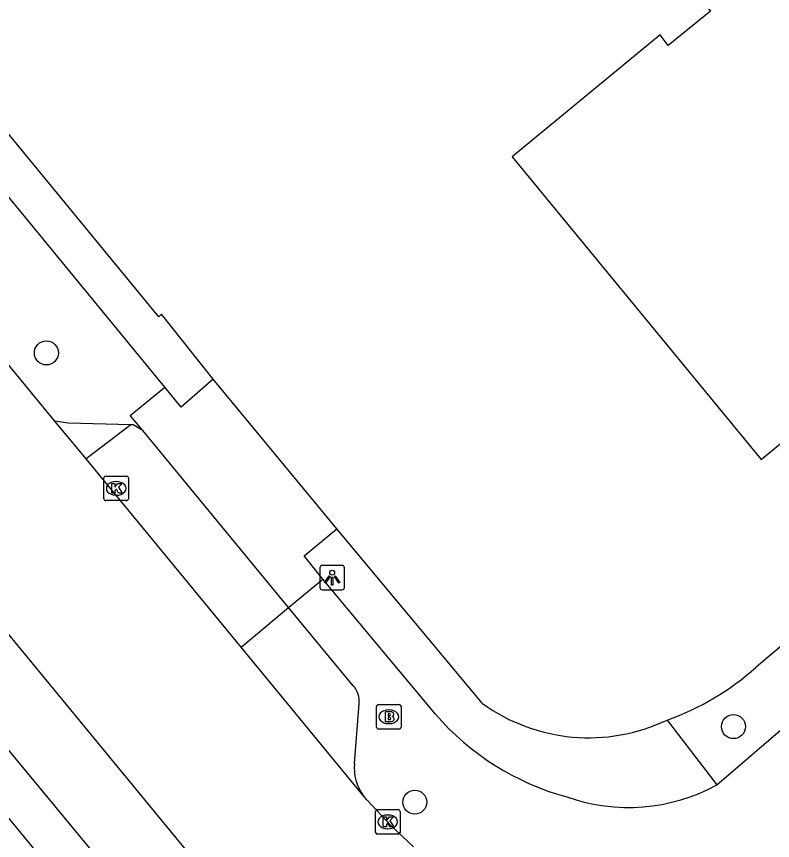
# Model space of a CAD drawing. Extents: x 156651 to 158072, y 387631 to 388990.
# Drawn here: x 157235.73 to 157266.5, y 387778.01 to 387811.56 of the extents above; entities that cross this region are included whole.
import ezdxf

# ---------------------------------------------------------------- set-up
doc = ezdxf.new("R2010")
doc.units = 0
for name, color, linetype in [('IMGEO_Berm_groen', 7, 'Continuous'), ('IMGEO_Boom', 7, 'Continuous'), ('IMGEO_Brandkraan', 7, 'Continuous'), ('IMGEO_Groenvoorziening', 7, 'Continuous'), ('IMGEO_Kolk', 7, 'Continuous'), ('IMGEO_Lichtpunt', 7, 'Continuous'), ('IMGEO_Pand', 7, 'Continuous'), ('IMGEO_Rijbaan_lokaal_gesloten', 7, 'Continuous'), ('IMGEO_Spoorbaan_halfverhard', 7, 'Continuous'), ('IMGEO_Voetpad_open', 7, 'Continuous')]:
    doc.layers.add(name, color=color, linetype=linetype)

msp = doc.modelspace()

# ---------------------------------------------------------------- linework, layer by layer
at = {"layer": 'IMGEO_Berm_groen'}
msp.add_lwpolyline([(157166.96, 387864.35), (157177.251, 387852.02), (157242.391, 387773.236), (157261.602, 387750), (157335.27, 387660.718)], dxfattribs=at)
at = {"layer": 'IMGEO_Boom'}
for centre in [(157236.947, 387797.864), (157264.913, 387782.649), (157251.944, 387779.573)]:
    msp.add_circle(centre, 0.489, dxfattribs=at)
at = {"layer": 'IMGEO_Brandkraan'}
for p, q in [((157250.385, 387782.625), (157250.385, 387783.477)), ((157250.46, 387783.551), (157251.312, 387783.551)), ((157251.386, 387783.477), (157251.386, 387782.625)), ((157250.873, 387783.331), (157250.898, 387783.331)), ((157250.896, 387782.771), (157250.871, 387782.771)), ((157251.312, 387782.551), (157250.46, 387782.551))]:
    msp.add_line(p, q, dxfattribs=at)
for points in [[(157250.385, 387782.625), (157250.385, 387783.477)], [(157250.46, 387783.551), (157251.312, 387783.551)], [(157251.386, 387783.477), (157251.386, 387782.625)], [(157250.733, 387783.251), (157250.733, 387782.851), (157250.946, 387782.851)], [(157250.964, 387783.251), (157250.733, 387783.251)], [(157250.912, 387783.17), (157250.858, 387783.17), (157250.858, 387783.094)], [(157250.858, 387783.094), (157250.911, 387783.094)], [(157250.92, 387783.018), (157250.858, 387783.018), (157250.858, 387782.937)], [(157250.858, 387782.937), (157250.92, 387782.937)], [(157251.312, 387782.551), (157250.46, 387782.551)]]:
    msp.add_lwpolyline(points, dxfattribs=at)
for centre, radius, start, end in [((157250.462, 387783.475), 0.0765, 91.552, 178.448), ((157250.462, 387783.475), 0.0765, 91.552, 178.448), ((157251.31, 387783.475), 0.0765, 1.552, 88.448), ((157251.31, 387783.475), 0.0765, 1.552, 88.448), ((157250.913, 387783.132), 0.0379, 267.8285, 90.9355), ((157250.968, 387783.106), 0.145, 59.4692, 91.5367), ((157250.993, 387783.153), 0.0922, 285.5137, 58.1501), ((157250.998, 387782.961), 0.105, 301.3115, 78.989), ((157250.921, 387782.977), 0.0404, 269.8759, 90.5077), ((157250.952, 387783.102), 0.251, 268.6676, 293.5347), ((157250.462, 387782.627), 0.0765, 181.552, 268.448), ((157250.462, 387782.627), 0.0765, 181.552, 268.448), ((157251.31, 387782.627), 0.0765, 271.552, 358.448), ((157251.31, 387782.627), 0.0765, 271.552, 358.448)]:
    msp.add_arc(centre, radius, start, end, dxfattribs=at)
for centre, major_axis, ratio, start_param, end_param in [((157250.872, 387783.051), (-0.387, 0.002), 0.722429, 4.712389, 7.853982), ((157250.897, 387783.051), (-0.39, 0.002), 0.717154, 1.570796, 4.712389)]:
    msp.add_ellipse(centre, major_axis=major_axis, ratio=ratio, start_param=start_param, end_param=end_param, dxfattribs=at)
at = {"layer": 'IMGEO_Groenvoorziening'}
for points in [[(157243.736, 387796.79), (157241.633, 387799.436), (157241.527, 387799.34), (157232.256, 387810.596)], [(157276.702, 387794.234), (157265.834, 387785.07)], [(157254.703, 387783.586), (157248.763, 387790.697)], [(157262.209, 387782.917), (157264.231, 387780.276)]]:
    msp.add_lwpolyline(points, dxfattribs=at)
for centre, radius, start, end in [((157258.602, 387793.118), 10.82, 289.4726, 311.9422), ((157259.022, 387789.606), 7.41, 234.342, 295.4715)]:
    msp.add_arc(centre, radius, start, end, dxfattribs=at)
at = {"layer": 'IMGEO_Kolk'}
for p, q in [((157239.363, 387792.849), (157240.215, 387792.849)), ((157239.288, 387791.923), (157239.288, 387792.775)), ((157239.776, 387792.629), (157239.801, 387792.629)), ((157240.289, 387792.775), (157240.289, 387791.923)), ((157240.215, 387791.849), (157239.363, 387791.849)), ((157239.799, 387792.069), (157239.774, 387792.069)), ((157250.341, 387778.345), (157250.341, 387779.197)), ((157250.416, 387779.271), (157251.268, 387779.271)), ((157250.829, 387779.051), (157250.854, 387779.051)), ((157251.342, 387779.197), (157251.342, 387778.345)), ((157250.852, 387778.491), (157250.827, 387778.491)), ((157251.268, 387778.271), (157250.416, 387778.271))]:
    msp.add_line(p, q, dxfattribs=at)
for points in [[(157239.363, 387792.849), (157240.215, 387792.849)], [(157239.288, 387791.923), (157239.288, 387792.775)], [(157239.609, 387792.549), (157239.732, 387792.549), (157239.732, 387792.398), (157239.862, 387792.549), (157240.026, 387792.549), (157239.88, 387792.398), (157240.033, 387792.149), (157239.881, 387792.149), (157239.796, 387792.313), (157239.732, 387792.246), (157239.732, 387792.149), (157239.609, 387792.149), (157239.609, 387792.549)], [(157240.289, 387792.775), (157240.289, 387791.923)], [(157240.215, 387791.849), (157239.363, 387791.849)], [(157250.341, 387778.345), (157250.341, 387779.197)], [(157250.416, 387779.271), (157251.268, 387779.271)], [(157251.342, 387779.197), (157251.342, 387778.345)], [(157250.662, 387778.971), (157250.785, 387778.971), (157250.785, 387778.82), (157250.915, 387778.971), (157251.079, 387778.971), (157250.933, 387778.82), (157251.086, 387778.571), (157250.934, 387778.571), (157250.849, 387778.735), (157250.785, 387778.668), (157250.785, 387778.571), (157250.662, 387778.571), (157250.662, 387778.971)], [(157251.268, 387778.271), (157250.416, 387778.271)]]:
    msp.add_lwpolyline(points, dxfattribs=at)
for centre, start, end in [((157239.365, 387792.773), 91.552, 178.448), ((157239.365, 387792.773), 91.552, 178.448), ((157240.213, 387792.773), 1.552, 88.448), ((157240.213, 387792.773), 1.552, 88.448), ((157239.365, 387791.925), 181.552, 268.448), ((157239.365, 387791.925), 181.552, 268.448), ((157240.213, 387791.925), 271.552, 358.448), ((157240.213, 387791.925), 271.552, 358.448), ((157250.418, 387779.195), 91.552, 178.448), ((157250.418, 387779.195), 91.552, 178.448), ((157251.266, 387779.195), 1.552, 88.448), ((157251.266, 387779.195), 1.552, 88.448), ((157250.418, 387778.347), 181.552, 268.448), ((157250.418, 387778.347), 181.552, 268.448), ((157251.266, 387778.347), 271.552, 358.448), ((157251.266, 387778.347), 271.552, 358.448)]:
    msp.add_arc(centre, 0.0765, start, end, dxfattribs=at)
for centre, major_axis, ratio, start_param, end_param in [((157239.775, 387792.349), (-0.387, 0.002), 0.722429, 4.712389, 7.853982), ((157239.8, 387792.349), (-0.39, 0.002), 0.717154, 1.570796, 4.712389), ((157250.828, 387778.771), (-0.387, 0.002), 0.722429, 4.712389, 7.853982), ((157250.853, 387778.771), (-0.39, 0.002), 0.717154, 1.570796, 4.712389)]:
    msp.add_ellipse(centre, major_axis=major_axis, ratio=ratio, start_param=start_param, end_param=end_param, dxfattribs=at)
at = {"layer": 'IMGEO_Lichtpunt'}
for p, q in [((157248.083, 387789.12), (157248.083, 387788.313)), ((157248.083, 387789.12), (157248.083, 387788.313)), ((157248.985, 387789.215), (157248.177, 387789.215)), ((157248.985, 387789.215), (157248.177, 387789.215)), ((157249.079, 387788.313), (157249.079, 387789.12)), ((157249.079, 387788.313), (157249.079, 387789.12)), ((157248.177, 387788.219), (157248.985, 387788.219)), ((157248.177, 387788.219), (157248.985, 387788.219))]:
    msp.add_line(p, q, dxfattribs=at)
for points in [[(157248.457, 387788.784), (157248.496, 387788.756), (157248.308, 387788.494), (157248.27, 387788.521), (157248.457, 387788.784)], [(157248.669, 387788.756), (157248.707, 387788.783), (157248.894, 387788.521), (157248.855, 387788.493), (157248.669, 387788.756)], [(157248.559, 387788.736), (157248.606, 387788.736), (157248.606, 387788.414), (157248.559, 387788.414), (157248.559, 387788.736)]]:
    msp.add_lwpolyline(points, dxfattribs=at)
msp.add_circle((157248.582, 387788.918), 0.0994, dxfattribs=at)
for centre, start, end in [((157248.177, 387789.12), 90, 180), ((157248.177, 387789.12), 90, 180), ((157248.985, 387789.12), 0, 90), ((157248.985, 387789.12), 0, 90), ((157248.177, 387788.313), 180, 270), ((157248.177, 387788.313), 180, 270), ((157248.985, 387788.313), 270, 0), ((157248.985, 387788.313), 270, 360)]:
    msp.add_arc(centre, 0.0946, start, end, dxfattribs=at)
at = {"layer": 'IMGEO_Pand'}
msp.add_lwpolyline([(157249.792, 387829.047), (157263.979, 387811.778), (157262.25, 387810.377), (157261.926, 387810.809), (157255.901, 387805.842), (157266.039, 387793.519), (157272.057, 387798.475), (157270.622, 387800.255), (157273.737, 387802.823), (157284.76, 387811.91), (157279.697, 387818.085), (157285.889, 387823.145), (157280.697, 387829.474), (157291.542, 387838.402), (157299.316, 387844.802), (157278.484, 387870.163), (157259.836, 387854.902), (157241.16, 387839.554), (157243.219, 387837.048), (157243.382, 387836.849), (157246.438, 387833.129), (157246.596, 387832.937), (157249.636, 387829.236), (157249.792, 387829.047)], dxfattribs=at)
at = {"layer": 'IMGEO_Rijbaan_lokaal_gesloten'}
for points in [[(157337.844, 387661.887), (157244.684, 387775.137), (157168.303, 387867.992)], [(157237.294, 387795.089), (157230.307, 387803.576)], [(157238.562, 387793.548), (157237.294, 387795.089)], [(157244.871, 387785.883), (157238.562, 387793.548)], [(157249.839, 387779.847), (157244.871, 387785.883)], [(157251.891, 387777.753), (157250.98, 387778.606), (157249.988, 387779.667), (157249.839, 387779.847)]]:
    msp.add_lwpolyline(points, dxfattribs=at)
at = {"layer": 'IMGEO_Spoorbaan_halfverhard'}
msp.add_lwpolyline([(157345.109, 387646.08), (157317.789, 387679.061), (157284.831, 387719.064), (157252.184, 387758.506), (157223.104, 387793.908), (157216.021, 387802.102), (157185.011, 387839.465), (157165.423, 387862.906)], dxfattribs=at)
at = {"layer": 'IMGEO_Voetpad_open'}
for points in [[(157241.775, 387796.471), (157232.373, 387807.913)], [(157243.736, 387796.79), (157242.438, 387795.653), (157241.775, 387796.471)], [(157248.763, 387790.697), (157243.736, 387796.79)], [(157240.867, 387794.701), (157240.358, 387795.32), (157241.775, 387796.471)], [(157240.386, 387794.941), (157237.837, 387795.008), (157237.294, 387795.089)], [(157240.386, 387794.941), (157238.562, 387793.548)], [(157240.867, 387794.701), (157240.483, 387794.938), (157240.386, 387794.941)], [(157246.8, 387787.494), (157240.867, 387794.701)], [(157264.231, 387780.276), (157278.319, 387792.372), (157276.702, 387794.234)], [(157248.203, 387788.652), (157247.438, 387789.605), (157248.763, 387790.697)], [(157246.8, 387787.494), (157248.203, 387788.652)], [(157252.786, 387783.153), (157248.203, 387788.652)], [(157244.871, 387785.883), (157246.8, 387787.494)], [(157249.437, 387784.316), (157246.8, 387787.494)], [(157249.482, 387781.147), (157249.672, 387783.574)]]:
    msp.add_lwpolyline(points, dxfattribs=at)
for centre, radius, start, end in [((157248.718, 387783.68), 0.96, 353.6678, 41.4794), ((157260.968, 387790.218), 10.81, 220.8122, 254.7867), ((157251.401, 387780.975), 1.926, 174.8741, 215.8374), ((157260.633, 387786.868), 7.51, 250.5402, 298.6263)]:
    msp.add_arc(centre, radius, start, end, dxfattribs=at)

doc.saveas('drawing.dxf')
